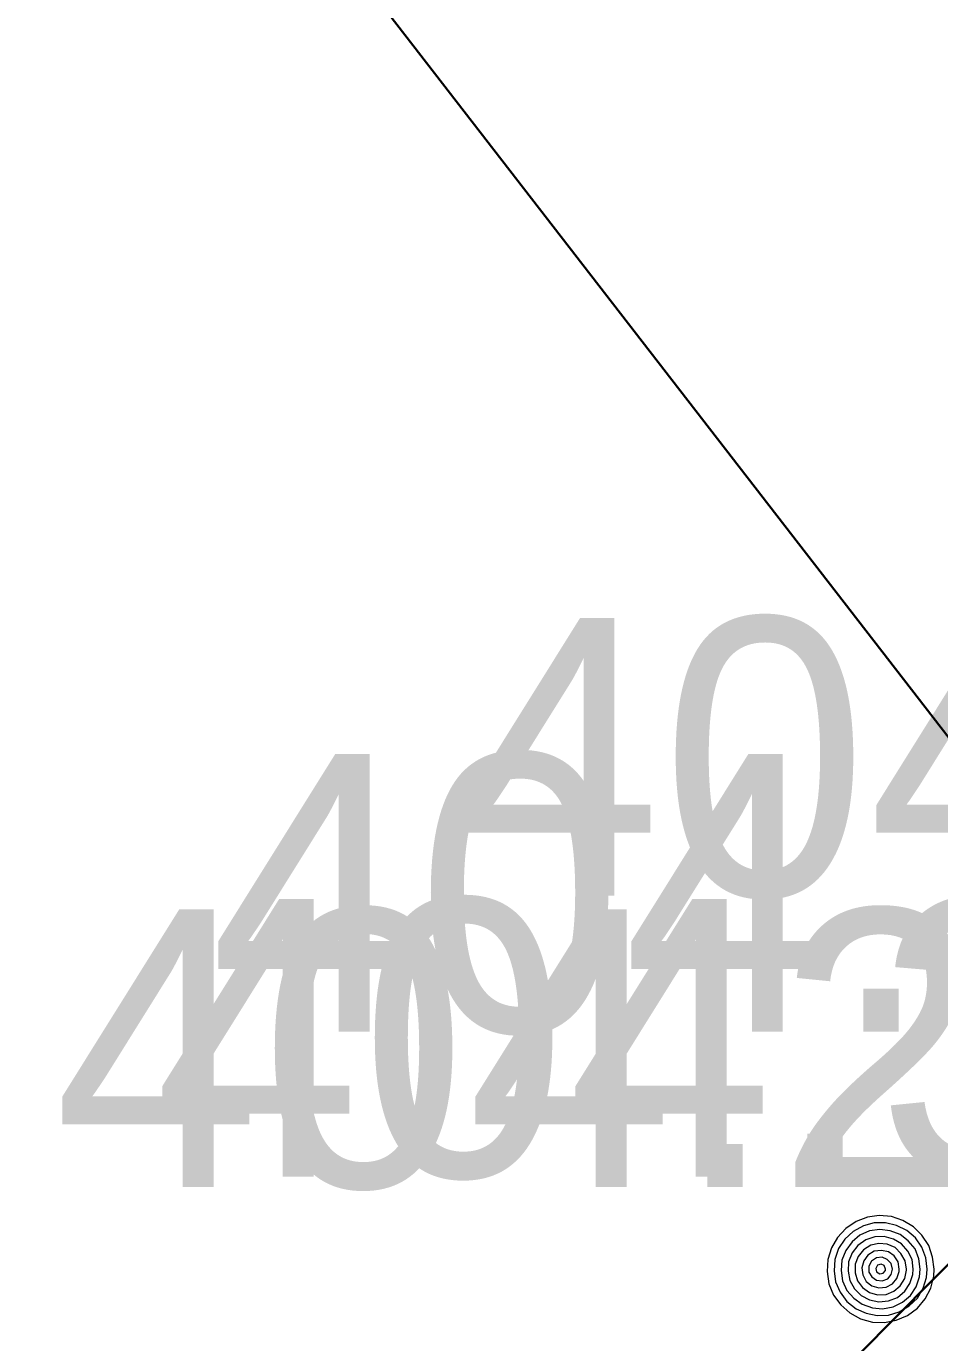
# Model space of a CAD drawing. Extents: x -873619 to -867639, y -1015082 to -1012326.
# Drawn here: x -867933.15 to -867929.2, y -1012683.52 to -1012677.83 of the extents above; entities that cross this region are included whole.
import ezdxf

# ---------------------------------------------------------------- set-up
doc = ezdxf.new("R2010")
doc.units = 0
doc.header["$LTSCALE"] = 0.44
doc.layers.add('1', color=7, linetype='Continuous', lineweight=13)

msp = doc.modelspace()

# ---------------------------------------------------------------- linework, layer by layer
at = {"layer": '1', "lineweight": 35}
for points in [[(-867928.173, -1012682.186), (-867933.38, -1012675.46), (-867937.55, -1012669.66), (-867940.031, -1012666.212)], [(-867928.158, -1012682.175), (-867928.532, -1012682.575), (-867928.834, -1012682.846), (-867929.235, -1012683.248), (-867941.259, -1012695.377), (-867959.972, -1012709.533), (-867967.543, -1012714.627), (-867970.064, -1012716.534), (-867974.611, -1012725.697)]]:
    msp.add_lwpolyline(points, dxfattribs=at)
at = {"layer": '1'}
for points in [[(-867929.228, -1012683.2), (-867929.235, -1012683.148), (-867929.252, -1012683.098), (-867929.281, -1012683.054), (-867929.318, -1012683.017), (-867929.363, -1012682.99), (-867929.413, -1012682.973), (-867929.466, -1012682.969), (-867929.517, -1012682.976), (-867929.566, -1012682.995), (-867929.61, -1012683.024), (-867929.646, -1012683.063), (-867929.672, -1012683.108), (-867929.688, -1012683.159), (-867929.691, -1012683.211), (-867929.683, -1012683.263), (-867929.663, -1012683.312), (-867929.632, -1012683.355), (-867929.593, -1012683.389), (-867929.547, -1012683.415), (-867929.495, -1012683.429), (-867929.443, -1012683.431), (-867929.392, -1012683.421), (-867929.343, -1012683.4), (-867929.301, -1012683.369), (-867929.267, -1012683.328), (-867929.243, -1012683.282), (-867929.23, -1012683.231)], [(-867929.259, -1012683.2), (-867929.265, -1012683.151), (-867929.282, -1012683.105), (-867929.309, -1012683.065), (-867929.347, -1012683.033), (-867929.391, -1012683.011), (-867929.439, -1012683), (-867929.488, -1012683), (-867929.534, -1012683.013), (-867929.578, -1012683.037), (-867929.614, -1012683.07), (-867929.641, -1012683.111), (-867929.657, -1012683.158), (-867929.661, -1012683.207), (-867929.654, -1012683.255), (-867929.635, -1012683.3), (-867929.605, -1012683.34), (-867929.566, -1012683.371), (-867929.522, -1012683.391), (-867929.475, -1012683.401), (-867929.426, -1012683.399), (-867929.379, -1012683.384), (-867929.336, -1012683.359), (-867929.301, -1012683.325), (-867929.276, -1012683.283), (-867929.262, -1012683.236)], [(-867929.289, -1012683.2), (-867929.294, -1012683.155), (-867929.311, -1012683.113), (-867929.34, -1012683.078), (-867929.375, -1012683.051), (-867929.418, -1012683.034), (-867929.463, -1012683.029), (-867929.507, -1012683.035), (-867929.549, -1012683.054), (-867929.583, -1012683.082), (-867929.61, -1012683.119), (-867929.627, -1012683.161), (-867929.63, -1012683.206), (-867929.624, -1012683.251), (-867929.605, -1012683.292), (-867929.576, -1012683.326), (-867929.539, -1012683.352), (-867929.495, -1012683.368), (-867929.451, -1012683.371), (-867929.406, -1012683.363), (-867929.365, -1012683.343), (-867929.331, -1012683.314), (-867929.306, -1012683.276), (-867929.292, -1012683.233)], [(-867929.319, -1012683.2), (-867929.323, -1012683.159), (-867929.342, -1012683.122), (-867929.369, -1012683.091), (-867929.404, -1012683.07), (-867929.444, -1012683.059), (-867929.485, -1012683.061), (-867929.524, -1012683.074), (-867929.558, -1012683.098), (-867929.583, -1012683.13), (-867929.598, -1012683.168), (-867929.6, -1012683.209), (-867929.593, -1012683.249), (-867929.573, -1012683.285), (-867929.544, -1012683.314), (-867929.507, -1012683.333), (-867929.467, -1012683.341), (-867929.426, -1012683.337), (-867929.387, -1012683.322), (-867929.355, -1012683.296), (-867929.333, -1012683.262), (-867929.32, -1012683.223)], [(-867929.348, -1012683.2), (-867929.353, -1012683.164), (-867929.372, -1012683.132), (-867929.397, -1012683.107), (-867929.431, -1012683.092), (-867929.468, -1012683.089), (-867929.502, -1012683.097), (-867929.534, -1012683.117), (-867929.556, -1012683.145), (-867929.57, -1012683.179), (-867929.57, -1012683.216), (-867929.559, -1012683.251), (-867929.538, -1012683.28), (-867929.507, -1012683.301), (-867929.473, -1012683.311), (-867929.436, -1012683.309), (-867929.402, -1012683.295), (-867929.375, -1012683.272), (-867929.355, -1012683.24), (-867929.348, -1012683.205)], [(-867929.379, -1012683.2), (-867929.384, -1012683.169), (-867929.401, -1012683.143), (-867929.426, -1012683.126), (-867929.456, -1012683.119), (-867929.488, -1012683.123), (-867929.515, -1012683.14), (-867929.532, -1012683.164), (-867929.541, -1012683.195), (-867929.537, -1012683.225), (-867929.522, -1012683.253), (-867929.497, -1012683.272), (-867929.468, -1012683.281), (-867929.436, -1012683.278), (-867929.409, -1012683.264), (-867929.389, -1012683.24), (-867929.379, -1012683.211)], [(-867929.409, -1012683.2), (-867929.414, -1012683.176), (-867929.431, -1012683.158), (-867929.453, -1012683.149), (-867929.478, -1012683.152), (-867929.499, -1012683.166), (-867929.51, -1012683.188), (-867929.51, -1012683.213), (-867929.497, -1012683.234), (-867929.478, -1012683.248), (-867929.453, -1012683.251), (-867929.429, -1012683.242), (-867929.414, -1012683.224)], [(-867929.439, -1012683.2), (-867929.444, -1012683.185), (-867929.458, -1012683.179), (-867929.473, -1012683.183), (-867929.48, -1012683.197), (-867929.477, -1012683.212), (-867929.463, -1012683.221), (-867929.448, -1012683.218), (-867929.439, -1012683.206)]]:
    msp.add_lwpolyline(points, close=True, dxfattribs=at)

# ---------------------------------------------------------------- texts
for s, p in [('404.600 ', (-867931.3, -1012681.587)), ('404.320 ', (-867932.358, -1012682.175)), ('404.320 ', (-867932.6, -1012682.801)), ('404.280 ', (-867933.032, -1012682.846))]:
    msp.add_text(s, height=1.2, dxfattribs=at).set_placement(p)

doc.saveas('drawing.dxf')
